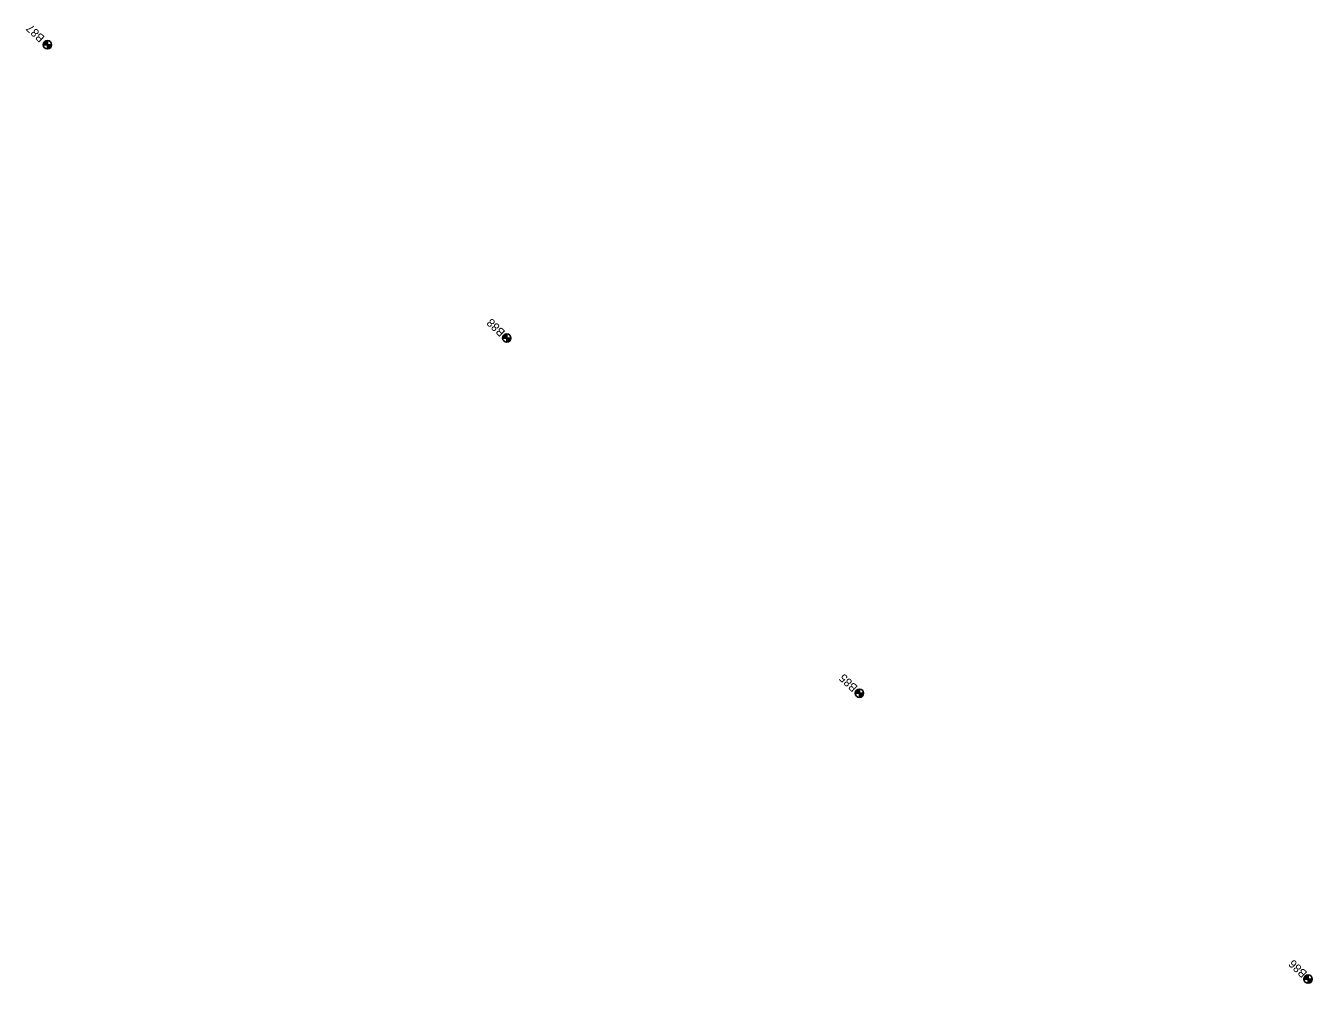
# Model space of a CAD drawing. Extents: x 345549 to 379569, y 127949 to 230467.
# Drawn here: x 357355 to 358904, y 177512 to 178665 of the extents above; entities that cross this region are included whole.
import ezdxf

# ---------------------------------------------------------------- set-up
doc = ezdxf.new("R2010")
doc.units = 0
for name, color, linetype in [('E_SOIL_BORE1 [KAPUR_CADDS_LEVELS]', 7, 'Continuous'), ('E_SOIL_BORE2 [KAPUR_CADDS_LEVELS]', 7, 'Continuous'), ('P_MARK', 7, 'Continuous')]:
    doc.layers.add(name, color=color, linetype=linetype)

msp = doc.modelspace()

# ---------------------------------------------------------------- linework, layer by layer
at = {"layer": 'P_MARK'}
for p, q in [((357376.6, 178642.3), (357386.6, 178642.3)), ((357381.6, 178647.3), (357381.6, 178637.3)), ((357929.4, 178289.2), (357939.4, 178289.2)), ((357934.4, 178294.2), (357934.4, 178284.2)), ((358358.8, 177866.6), (358358.8, 177856.6)), ((358353.8, 177861.6), (358363.8, 177861.6)), ((358893.7, 177517.5), (358903.7, 177517.5)), ((358898.7, 177522.5), (358898.7, 177512.5))]:
    msp.add_line(p, q, dxfattribs=at)
for centre in [(357381.6, 178642.3), (357934.4, 178289.2), (358358.8, 177861.6), (358898.7, 177517.5)]:
    msp.add_circle(centre, 5, dxfattribs=at)
for centre, radius, start, end in [((357381.6, 178642.3), 4.5, 89.9869, 179.9869), ((357381.6, 178642.3), 4, 89.9869, 179.9869), ((357381.6, 178642.3), 3.5, 89.9869, 179.9869), ((357381.6, 178642.3), 3, 89.9869, 179.9869), ((357381.6, 178642.3), 2.5, 89.9869, 179.9869), ((357381.6, 178642.3), 2, 89.9869, 179.9869), ((357381.6, 178642.3), 1.5, 89.9869, 179.9869), ((357381.6, 178642.3), 1, 89.9869, 179.9869), ((357381.6, 178642.3), 0.5, 89.9869, 179.9869), ((357381.6, 178642.3), 4.5, 269.9869, 359.9869), ((357381.6, 178642.3), 4, 269.9869, 359.9869), ((357381.6, 178642.3), 3.5, 269.9869, 359.9869), ((357381.6, 178642.3), 3, 269.9869, 359.9869), ((357381.6, 178642.3), 2.5, 269.9869, 359.9869), ((357381.6, 178642.3), 2, 269.9869, 359.9869), ((357381.6, 178642.3), 1.5, 269.9869, 359.9869), ((357381.6, 178642.3), 1, 269.9869, 359.9869), ((357381.6, 178642.3), 0.5, 269.9869, 359.9869), ((357934.4, 178289.2), 4.5, 89.9869, 179.9869), ((357934.4, 178289.2), 4, 89.9869, 179.9869), ((357934.4, 178289.2), 3.5, 89.9869, 179.9869), ((357934.4, 178289.2), 3, 89.9869, 179.9869), ((357934.4, 178289.2), 2.5, 89.9869, 179.9869), ((357934.4, 178289.2), 2, 89.9869, 179.9869), ((357934.4, 178289.2), 1.5, 89.9869, 179.9869), ((357934.4, 178289.2), 1, 89.9869, 179.9869), ((357934.4, 178289.2), 0.5, 89.9869, 179.9869), ((357934.4, 178289.2), 4.5, 269.9869, 359.9869), ((357934.4, 178289.2), 4, 269.9869, 359.9869), ((357934.4, 178289.2), 3.5, 269.9869, 359.9869), ((357934.4, 178289.2), 3, 269.9869, 359.9869), ((357934.4, 178289.2), 2.5, 269.9869, 359.9869), ((357934.4, 178289.2), 2, 269.9869, 359.9869), ((357934.4, 178289.2), 1.5, 269.9869, 359.9869), ((357934.4, 178289.2), 1, 269.9869, 359.9869), ((357934.4, 178289.2), 0.5, 269.9869, 359.9869), ((358358.8, 177861.6), 4.5, 89.9869, 179.9869), ((358358.8, 177861.6), 4, 89.9869, 179.9869), ((358358.8, 177861.6), 3.5, 89.9869, 179.9869), ((358358.8, 177861.6), 3, 89.9869, 179.9869), ((358358.8, 177861.6), 2.5, 89.9869, 179.9869), ((358358.8, 177861.6), 2, 89.9869, 179.9869), ((358358.8, 177861.6), 1.5, 89.9869, 179.9869), ((358358.8, 177861.6), 1, 89.9869, 179.9869), ((358358.8, 177861.6), 0.5, 89.9869, 179.9869), ((358358.8, 177861.6), 4.5, 269.9869, 359.9869), ((358358.8, 177861.6), 4, 269.9869, 359.9869), ((358358.8, 177861.6), 3.5, 269.9869, 359.9869), ((358358.8, 177861.6), 3, 269.9869, 359.9869), ((358358.8, 177861.6), 2.5, 269.9869, 359.9869), ((358358.8, 177861.6), 2, 269.9869, 359.9869), ((358358.8, 177861.6), 1.5, 269.9869, 359.9869), ((358358.8, 177861.6), 1, 269.9869, 359.9869), ((358358.8, 177861.6), 0.5, 269.9869, 359.9869), ((358898.7, 177517.5), 4.5, 89.9869, 179.9869), ((358898.7, 177517.5), 4, 89.9869, 179.9869), ((358898.7, 177517.5), 3.5, 89.9869, 179.9869), ((358898.7, 177517.5), 3, 89.9869, 179.9869), ((358898.7, 177517.5), 2.5, 89.9869, 179.9869), ((358898.7, 177517.5), 2, 89.9869, 179.9869), ((358898.7, 177517.5), 1.5, 89.9869, 179.9869), ((358898.7, 177517.5), 1, 89.9869, 179.9869), ((358898.7, 177517.5), 0.5, 89.9869, 179.9869), ((358898.7, 177517.5), 4.5, 269.9869, 359.9869), ((358898.7, 177517.5), 4, 269.9869, 359.9869), ((358898.7, 177517.5), 3.5, 269.9869, 359.9869), ((358898.7, 177517.5), 3, 269.9869, 359.9869), ((358898.7, 177517.5), 2.5, 269.9869, 359.9869), ((358898.7, 177517.5), 2, 269.9869, 359.9869), ((358898.7, 177517.5), 1.5, 269.9869, 359.9869), ((358898.7, 177517.5), 1, 269.9869, 359.9869), ((358898.7, 177517.5), 0.5, 269.9869, 359.9869)]:
    msp.add_arc(centre, radius, start, end, dxfattribs=at)

# ---------------------------------------------------------------- texts
at = {"layer": 'E_SOIL_BORE1 [KAPUR_CADDS_LEVELS]'}
for s, p in [('B87', (357379.1, 178651.4)), ('B88', (357933.2, 178297.1))]:
    msp.add_text(s, height=10, rotation=136.1942, dxfattribs=at).set_placement(p)
at = {"layer": 'E_SOIL_BORE2 [KAPUR_CADDS_LEVELS]'}
for s, p in [('B85', (358357.4, 177869.4)), ('B86', (358898.3, 177525.3))]:
    msp.add_text(s, height=10, rotation=136.1942, dxfattribs=at).set_placement(p)

doc.saveas('drawing.dxf')
